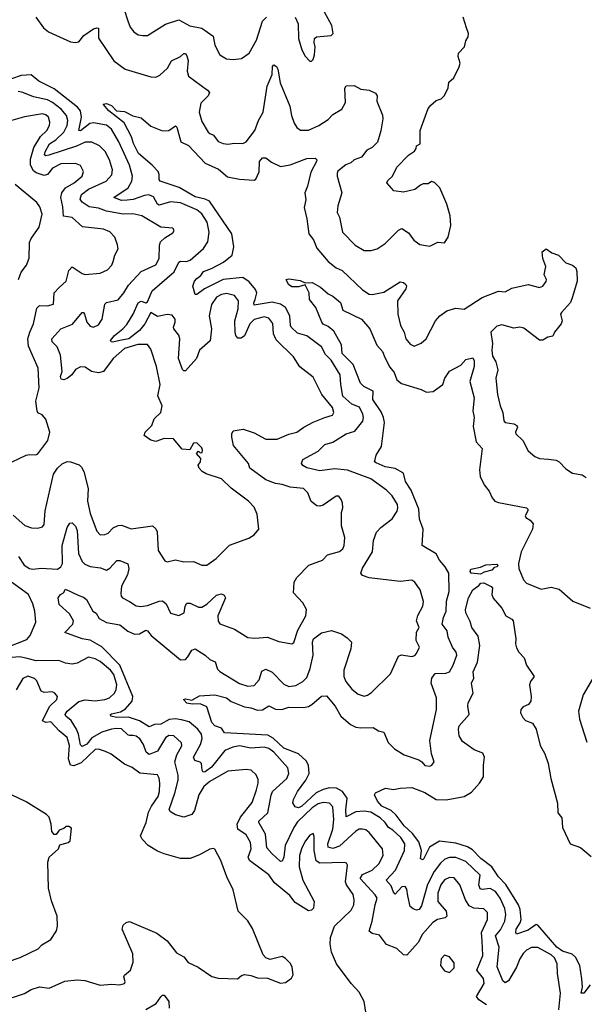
# Model space of a CAD drawing. Extents: x 1268547 to 1425625, y 515768 to 616754.
# Tile 449 of 507: x 1381045 to 1384487, y 575568 to 581570. Entities that reach past the tile are written whole.
import ezdxf

# ---------------------------------------------------------------- set-up
doc = ezdxf.new("R2010")
doc.units = 0

msp = doc.modelspace()

# ---------------------------------------------------------------- linework, layer by layer
at = {"layer": '0CON10XD'}
for points in [[(1381682.1, 581632.1), (1381703.4, 581563.4), (1381719.2, 581525), (1381741.2, 581495), (1381768.3, 581478.3), (1381795, 581472.5), (1381825, 581474.2), (1381935, 581542.5), (1382015, 581567.8), (1382083.1, 581533.1), (1382155, 581518.9), (1382225, 581470), (1382235.6, 581415), (1382265.8, 581355.8), (1382305, 581332), (1382346.1, 581326.1), (1382396.6, 581333.4), (1382445, 581366.2), (1382488.9, 581445), (1382525, 581560), (1382548.8, 581585)], [(1382725, 581584.4), (1382742.8, 581545), (1382745.8, 581455), (1382764.4, 581385), (1382786.4, 581346.4), (1382815, 581317.5), (1382825, 581317.5), (1382835, 581327.5), (1382843.3, 581355), (1382846.7, 581405), (1382840.7, 581430.7), (1382843.3, 581455), (1382855, 581466), (1382945, 581474), (1382955.8, 581485), (1382948.2, 581535), (1382904.2, 581615.8)], [(1381144.2, 581585), (1381190.1, 581520.1), (1381221.4, 581495), (1381355, 581435.5), (1381385, 581430), (1381405, 581435.7), (1381435.7, 581474.3), (1381495, 581513.6), (1381515, 581520.6), (1381525, 581518), (1381526.2, 581456.2), (1381619.8, 581319.8), (1381688.2, 581268.2), (1381845, 581221.5), (1381875, 581219.5), (1381899.5, 581230.5), (1381945.3, 581274.7), (1381970.6, 581319.4), (1382025.3, 581344.7), (1382045, 581364.3), (1382055, 581362.9), (1382065, 581348.8), (1382071.2, 581321.2), (1382066, 581256), (1382073.5, 581225), (1382190.6, 581140.6), (1382203.1, 581125), (1382193.3, 581105), (1382149.1, 581060.9), (1382139.2, 581005), (1382155, 580948.6), (1382193.3, 580885), (1382205, 580875.7), (1382227.5, 580865), (1382255, 580827.1), (1382285, 580815.6), (1382315, 580810.5), (1382355, 580817.5), (1382405, 580814.4), (1382425, 580825.6), (1382479.6, 580895), (1382501.3, 580955), (1382529.3, 581005), (1382553.9, 581165), (1382583.6, 581235), (1382585.6, 581284.4), (1382595, 581294.2), (1382610.8, 581285), (1382618.9, 581268.9), (1382633.1, 581185), (1382691.7, 581041.7), (1382701.5, 580985), (1382718.8, 580938.8), (1382735, 580912.9), (1382756.2, 580896.2), (1382805, 580896.8), (1382869.4, 580925), (1382925, 580960.4), (1382955, 580991.8), (1383009.4, 581025), (1383031.5, 581065), (1383026.8, 581153.2), (1383035.9, 581165.9), (1383085, 581167.8), (1383125, 581145.8), (1383175, 581140), (1383215, 581121.2), (1383224, 581105), (1383223.2, 581073.2), (1383257.2, 580987.2), (1383258.9, 580965), (1383247.5, 580892.5), (1383227.3, 580822.7), (1383195, 580791.2), (1383162.5, 580775), (1383128.8, 580731.2), (1383085, 580715.7), (1383063.2, 580696.8), (1383033.3, 580685), (1382985, 580646), (1382980, 580635), (1382980, 580615), (1383009.4, 580515), (1382985.5, 580435), (1382981.1, 580395), (1382994.3, 580365), (1383012.9, 580275), (1383090, 580195), (1383145, 580162.5), (1383187, 580163), (1383225, 580172), (1383274.3, 580205.7), (1383355, 580286), (1383375, 580296.9), (1383415, 580270), (1383447.8, 580225), (1383485, 580200), (1383545, 580190), (1383595, 580213.3), (1383635, 580210), (1383657.5, 580245), (1383673.3, 580315), (1383670, 580375), (1383650, 580445), (1383606, 580545), (1383575, 580576.7), (1383555, 580583.8), (1383535, 580568.8), (1383505, 580568.8), (1383488.8, 580561.2), (1383455, 580533.8), (1383385, 580518.8), (1383326.4, 580526.4), (1383283.3, 580575), (1383290.5, 580589.5), (1383317.5, 580615), (1383345, 580670), (1383416.1, 580743.9), (1383451.7, 580768.3), (1383463.3, 580785), (1383465, 580800), (1383487, 580813), (1383485.8, 580895), (1383535, 581027.5), (1383550.8, 581049.2), (1383585, 581077.5), (1383615, 581087.5), (1383635, 581107.5), (1383656.7, 581155), (1383661.7, 581188.3), (1383691.2, 581215), (1383725, 581283.3), (1383730.8, 581305), (1383718.8, 581345), (1383720, 581365), (1383756.1, 581403.9), (1383765, 581440), (1383780, 581465), (1383781.2, 581485), (1383769.2, 581519.2), (1383748.6, 581585)], [(1382339.4, 579025), (1382338, 579045), (1382345.8, 579064.2), (1382407.1, 579072.9), (1382475, 579051.6), (1382545, 579012.8), (1382615, 579011.8), (1382685, 579043.3), (1382735, 579054.7), (1382776.5, 579085), (1382835, 579115.4), (1382905, 579145.6), (1382952, 579158), (1382960.8, 579175), (1382952.9, 579205), (1382887.8, 579285), (1382835, 579391.2), (1382754, 579454), (1382715, 579514.2), (1382608.1, 579618.1), (1382592.8, 579655), (1382588.3, 579718.3), (1382565, 579750.4), (1382535, 579759.3), (1382475, 579741.4), (1382448.6, 579715), (1382415, 579642.5), (1382395, 579628), (1382375, 579628.8), (1382363.8, 579643.8), (1382359.4, 579665), (1382356.8, 579735), (1382376.3, 579806.3), (1382378.4, 579855), (1382355, 579888.9), (1382305, 579900.5), (1382275, 579894.7), (1382245, 579877.3), (1382215, 579832.9), (1382200.8, 579765), (1382213.9, 579685), (1382207.3, 579612.7), (1382140.9, 579555), (1382124, 579505), (1382055, 579430), (1382045, 579429.2), (1382037.8, 579437.8), (1382012.5, 579505), (1382021.5, 579625), (1382016.3, 579646.4), (1381985.6, 579685), (1381982.9, 579695), (1381993.3, 579725), (1381993.3, 579745), (1381975, 579768.9), (1381943.6, 579773.6), (1381885, 579760.5), (1381845, 579783.8), (1381808.6, 579715), (1381775.3, 579675), (1381710, 579625), (1381655, 579614.4), (1381613.6, 579603.6), (1381603.3, 579605), (1381599.2, 579615), (1381622.5, 579645), (1381674.3, 579685), (1381697.7, 579712.3), (1381736.3, 579775), (1381767.2, 579842.7), (1381785, 579854.4), (1381815, 579844.2), (1381825, 579848.8), (1381853.1, 579916.9), (1381986.6, 580033.4), (1382015, 580092.2), (1382025, 580097.3), (1382062.5, 580095), (1382085, 580103.6), (1382165.7, 580175), (1382192.2, 580215), (1382200.9, 580275), (1382188.2, 580335), (1382155, 580386.7), (1382125, 580409.8), (1382025, 580453.8), (1381965, 580460.3), (1381895, 580438.9), (1381885, 580445.5), (1381860.7, 580490.7), (1381831.9, 580501.9), (1381805, 580498.3), (1381736, 580474), (1381700.2, 580469.8), (1381665, 580467.5), (1381619.4, 580485), (1381706.5, 580545), (1381728.9, 580585), (1381733.1, 580615), (1381713.7, 580683.7), (1381648.5, 580825), (1381605, 580902.5), (1381575, 580926.5), (1381495, 580941.9), (1381473.4, 580936.6), (1381415, 580892), (1381405, 580893.3), (1381422.8, 580975), (1381415.7, 581015), (1381396.5, 581036.5), (1381255, 581147.4), (1381161.5, 581195), (1381115, 581233.9), (1381055, 581229.8), (1380995, 581210)], [(1381482.9, 579425), (1381445, 579450.9), (1381415, 579452.7), (1381385, 579437.5), (1381362.5, 579405), (1381335, 579382.5), (1381315, 579373.9), (1381297.6, 579377.6), (1381294.5, 579394.5), (1381303.3, 579425), (1381294.7, 579524.7), (1381272.7, 579575), (1381242.5, 579605), (1381241.8, 579625), (1381295, 579684.5), (1381366, 579714), (1381425, 579784.3), (1381435, 579784), (1381440.6, 579775), (1381455.3, 579725.3), (1381475, 579700.6), (1381495.8, 579695.8), (1381525, 579710.6), (1381547.9, 579745), (1381563.7, 579836.3), (1381575, 579846.2), (1381645, 579861.9), (1381680.4, 579905), (1381708.4, 579951.6), (1381784.7, 580035.3), (1381875.5, 580075), (1381896, 580114), (1381896.9, 580195), (1381904, 580216), (1381929.3, 580240.7), (1381979.5, 580270.5), (1381986.7, 580285), (1381978.3, 580298.3), (1381905, 580305.8), (1381788.8, 580375), (1381735, 580385.9), (1381675, 580385.2), (1381575, 580403), (1381525, 580420.5), (1381468.6, 580428.6), (1381426.6, 580456.6), (1381414.7, 580475), (1381422.3, 580505), (1381465, 580537.2), (1381572.5, 580585), (1381606.3, 580623.7), (1381610, 580655), (1381592, 580715), (1381566.2, 580766.2), (1381531.3, 580801.3), (1381485, 580823.2), (1381445, 580823.7), (1381391.8, 580798.2), (1381223.4, 580743.4), (1381205, 580740), (1381196.7, 580745), (1381199.7, 580765), (1381227.4, 580812.6), (1381265, 580837.6), (1381313.3, 580885), (1381334.7, 580924.7), (1381339.3, 580955), (1381330, 580985), (1381298.2, 581025), (1381245.9, 581065.9), (1381215, 581081.9), (1381129.3, 581099.3), (1381065, 581126.7), (1381035, 581132.7)], [(1382795, 578838.9), (1382772.1, 578852.1), (1382763.8, 578865), (1382771.3, 578888.7), (1382865, 578940), (1382905, 578979.6), (1382955, 578994.6), (1383035, 579044.4), (1383088.3, 579061.7), (1383136.8, 579123.2), (1383141.3, 579145), (1383137.5, 579165), (1383117.8, 579207.8), (1383070.6, 579225), (1383015.5, 579275), (1383003, 579345), (1382999.7, 579405), (1382945, 579494.4), (1382909.6, 579529.6), (1382884.6, 579575), (1382795, 579642.5), (1382739.1, 579659.1), (1382701.2, 579695), (1382695.3, 579705.3), (1382691.6, 579765), (1382665.5, 579815.5), (1382635, 579835.7), (1382585, 579848.1), (1382475, 579830), (1382472.7, 579842.7), (1382480.2, 579865), (1382490, 579905), (1382483.3, 579925), (1382445, 579972), (1382405, 579998.8), (1382284.9, 579985.1), (1382171.2, 579928.8), (1382125, 579894), (1382114.3, 579894.3), (1382101.4, 579945), (1382111.5, 579975), (1382125, 579992.7), (1382148.8, 580011.2), (1382165.5, 580035), (1382215, 580052.3), (1382288.5, 580091.5), (1382340, 580135), (1382350.5, 580185), (1382338.1, 580265), (1382202.7, 580462.7), (1382176.4, 580476.4), (1382115, 580489.8), (1382017.7, 580547.7), (1381902, 580585), (1381894.4, 580595), (1381895.4, 580625), (1381888.8, 580645), (1381851.9, 580681.9), (1381769.1, 580755), (1381739.5, 580815), (1381726.5, 580856.5), (1381681.1, 580941.1), (1381589.1, 581015), (1381553.3, 581055), (1381575, 581058.6), (1381605, 581045.6), (1381634.6, 581014.6), (1381685, 581010.4), (1381735, 580983.8), (1381785, 580971.8), (1381845, 580920.6), (1381915, 580892.5), (1381955, 580894.4), (1381995, 580923.3), (1382004, 580914), (1382028, 580825), (1382075, 580801.9), (1382175.8, 580695.8), (1382257.5, 580657.5), (1382312.1, 580612.1), (1382385, 580597.3), (1382475, 580591.2), (1382485, 580597.5), (1382505, 580642.5), (1382508.1, 580705), (1382525, 580727.5), (1382545, 580728), (1382580.4, 580700.4), (1382635, 580675.7), (1382695, 580684.4), (1382795, 580724.4), (1382847.5, 580725), (1382855.8, 580715.8), (1382854.2, 580705), (1382819.2, 580640.8), (1382799.3, 580555), (1382783.8, 580515), (1382788.6, 580471.4), (1382779.2, 580425), (1382796.2, 580356.2), (1382808.2, 580265), (1382836.9, 580226.9), (1382857.6, 580177.6), (1382925.7, 580095), (1382975, 580057.5), (1383010.3, 580040.3), (1383135, 579923.6), (1383175, 579896.2), (1383195, 579893.5), (1383265, 579908.9), (1383365, 579971.4), (1383385, 579968.1), (1383398.9, 579955), (1383404.3, 579945), (1383400.3, 579929.7), (1383348.1, 579855), (1383350, 579775), (1383366.9, 579705), (1383390, 579665), (1383400, 579625), (1383425, 579591.2), (1383449.5, 579580.5), (1383492.1, 579597.9), (1383523.3, 579625), (1383580, 579735), (1383605.8, 579764.2), (1383650, 579795), (1383705, 579811.4), (1383755, 579806), (1383864.7, 579875.3), (1383965, 579914.4), (1384005, 579910), (1384045, 579932.9), (1384144.3, 579955.7), (1384215, 579938), (1384233.8, 579945), (1384255, 579973.3), (1384257.1, 579985), (1384243.3, 580015), (1384252.5, 580065), (1384233.9, 580113.9), (1384230, 580155), (1384255, 580172.5), (1384289.3, 580149.3), (1384330, 580135), (1384375, 580087.5), (1384415, 580072.5), (1384436.1, 580056.1), (1384442.5, 580035), (1384443.3, 579975), (1384415, 579880), (1384402.5, 579845), (1384347.5, 579785), (1384343.3, 579775), (1384353.3, 579735), (1384346.7, 579715), (1384306.7, 579665), (1384295, 579640), (1384265, 579633.8), (1384234.1, 579615.9), (1384215, 579615.8), (1384119.7, 579689.7), (1384095, 579694.4), (1384058.3, 579688.3), (1383985, 579709.2), (1383955, 579700.5), (1383917.3, 579665), (1383928.4, 579595), (1383924.3, 579555), (1383928.2, 579518.2), (1383947.5, 579485), (1383960.4, 579435), (1383947.9, 579385), (1383958.8, 579285), (1383974.4, 579215), (1383990.5, 579175), (1383995.8, 579125), (1384005, 579114.4), (1384056.8, 579106.8), (1384076.7, 579096.7), (1384079.2, 579085), (1384067.1, 579055), (1384070, 579045), (1384111.9, 579005), (1384145, 578942.5), (1384186.1, 578906.1), (1384215, 578893.8), (1384268.3, 578891.7), (1384316.7, 578885), (1384335, 578874), (1384375, 578830.8), (1384415, 578806), (1384475, 578795.6), (1384498.2, 578778.2)], [(1381000, 578875), (1381085, 578915.5), (1381105, 578920), (1381143.1, 578916.9), (1381155, 578922.5), (1381217.5, 579005), (1381228.8, 579055), (1381204.1, 579134.1), (1381181.7, 579161.7), (1381155, 579173.3), (1381150.8, 579185), (1381143.1, 579245), (1381164, 579326), (1381157.1, 579445), (1381098.7, 579578.7), (1381095.3, 579625), (1381106.2, 579665), (1381129.6, 579715), (1381148.7, 579811.3), (1381165, 579826.5), (1381215, 579824.6), (1381251.2, 579835), (1381256.2, 579903.8), (1381285, 579936.7), (1381328.1, 579975), (1381345, 580041.2), (1381365, 580062.9), (1381425, 580022.2), (1381445, 580015.6), (1381535, 580024.4), (1381580, 580045), (1381606.3, 580073.7), (1381615.7, 580095), (1381624.3, 580135), (1381645, 580172.5), (1381642.3, 580197.7), (1381624.2, 580245), (1381595, 580275.6), (1381555, 580292.2), (1381427, 580307), (1381365, 580363.8), (1381311.6, 580371.6), (1381308.2, 580428.2), (1381296.6, 580485), (1381301.4, 580515), (1381324.4, 580545.6), (1381376.2, 580575), (1381425.5, 580615), (1381434.5, 580645), (1381415, 580680), (1381385, 580692.7), (1381295, 580691.8), (1381245.2, 580664.8), (1381214.8, 580625.2), (1381195, 580620), (1381145.4, 580635.4), (1381128.5, 580648.5), (1381111.9, 580681.9), (1381110.6, 580719.4), (1381130.4, 580789.6), (1381171.8, 580858.2), (1381211.1, 580895), (1381226.6, 580925), (1381228.4, 580945), (1381220.4, 580975), (1381205, 580990), (1381185, 580995.8), (1381075, 580977.3), (1380975, 580949.5)], [(1381038.2, 579985), (1381055, 580031.2), (1381087.3, 580072.7), (1381103.5, 580115), (1381105, 580212.5), (1381114.2, 580235), (1381164.3, 580305), (1381182.5, 580385), (1381168.8, 580428.8), (1381149.4, 580455), (1381017.1, 580565)], [(1384333, 575535), (1384342.8, 575635), (1384323.6, 575755), (1384321.3, 575815), (1384305, 575850), (1384285, 575870), (1384205, 575913.6), (1384165, 575913.8), (1384135, 575898.2), (1384115, 575876.5), (1384094.7, 575845), (1384074.5, 575795), (1384025, 575710.6), (1384005, 575698.6), (1383990.3, 575710.3), (1383956.6, 575796.6), (1383968.1, 575915), (1383945.3, 575985), (1383977.4, 576022.6), (1384003.4, 576075), (1384008.7, 576115), (1384002.5, 576152.5), (1383975.2, 576215), (1383945, 576255.9), (1383913, 576273), (1383865, 576268.4), (1383852.4, 576272.4), (1383845.3, 576295), (1383852.9, 576355), (1383765, 576438.6), (1383705, 576461.6), (1383666.3, 576463.6), (1383637.3, 576452.7), (1383611.2, 576428.8), (1383573, 576377), (1383531.4, 576298.6), (1383495, 576168), (1383481.2, 576145), (1383465, 576142.5), (1383445, 576148.9), (1383425, 576164.3), (1383411.5, 576228.5), (1383405, 576270), (1383395, 576285.8), (1383375, 576284.4), (1383335, 576240), (1383325, 576251.2), (1383310.3, 576290.3), (1383279.6, 576325), (1383336.1, 576385), (1383391.7, 576505), (1383392.5, 576545), (1383368.4, 576585), (1383319.6, 576629.6), (1383292.7, 576645), (1383273.1, 576675), (1383242.7, 576705), (1383185, 576738), (1383145, 576745.2), (1383095, 576741), (1383035, 576711.2), (1383033.4, 576753.4), (1383041.7, 576825), (1383013.7, 576865), (1382975.6, 576885), (1382933.2, 576886.8), (1382895, 576877.1), (1382853.1, 576856.9), (1382765, 576774.8), (1382745, 576766.1), (1382725, 576770.8), (1382710.4, 576795), (1382715, 576816.2), (1382739.6, 576865), (1382789.2, 576935), (1382810, 576975), (1382806.4, 577025), (1382791.8, 577051.8), (1382745, 577094.4), (1382655, 577130), (1382590.7, 577190.7), (1382558.6, 577208.6), (1382292.8, 577222.8), (1382275, 577250), (1382235, 577266), (1382217.1, 577285), (1382185, 577380), (1382145, 577400), (1382096.3, 577396.3), (1382065, 577403.3), (1382044.3, 577425), (1382055, 577429.4), (1382095, 577422.1), (1382141.9, 577448.1), (1382235, 577453.9), (1382305, 577435.8), (1382335, 577413.3), (1382415, 577380.9), (1382455, 577375.3), (1382495, 577361.1), (1382525, 577362.7), (1382565, 577386.5), (1382605, 577367.7), (1382642.5, 577365), (1382685, 577378), (1382775, 577377.7), (1382805, 577383.9), (1382826.9, 577395), (1382885, 577445.8), (1382915, 577448), (1382967.9, 577385), (1383003.8, 577325), (1383062.9, 577272.9), (1383095, 577257.5), (1383125, 577252), (1383200, 577255), (1383232.5, 577235), (1383265, 577226), (1383292.6, 577162.6), (1383329.4, 577125), (1383388.3, 577088.3), (1383477.9, 577057.9), (1383496.4, 577046.4), (1383515, 577023.6), (1383545, 577019.2), (1383558.8, 577025), (1383572.5, 577045), (1383555.5, 577095.5), (1383544.7, 577175), (1383585.5, 577365.5), (1383586.7, 577435), (1383554.3, 577525), (1383558, 577555), (1383577.5, 577585), (1383643.9, 577586.1), (1383664.7, 577595.3), (1383687.5, 577635), (1383710, 577695), (1383706.7, 577715), (1383684.4, 577745), (1383657.5, 577805), (1383650.8, 577845), (1383620.5, 577885), (1383628.5, 577925), (1383645, 577963.3), (1383647.2, 578025), (1383662.5, 578085), (1383660.6, 578195), (1383638.9, 578235), (1383604.5, 578275), (1383584.6, 578314.6), (1383498, 578365), (1383505.8, 578465), (1383482.9, 578525), (1383478.8, 578585), (1383431.6, 578701.6), (1383397.2, 578755), (1383385.6, 578805), (1383335, 578833.3), (1383273.3, 578845), (1383218.3, 578868.3), (1383207.5, 578875), (1383211.7, 578888.3), (1383218, 578915), (1383251.5, 578968.5), (1383268.9, 579115), (1383264.1, 579144.1), (1383248.3, 579178.3), (1383198.2, 579255), (1383199.2, 579305), (1383143, 579333), (1383122.1, 579355), (1383077.3, 579467.3), (1383012, 579535), (1383007.4, 579587.4), (1382960.3, 579670.3), (1382925, 579698.8), (1382895, 579713.3), (1382887.5, 579725), (1382850.8, 579815), (1382811.2, 579865), (1382810, 579905), (1382785, 579953.3), (1382745, 579940.8), (1382705, 579941.4), (1382684.6, 579954.6), (1382670, 579985), (1382685, 579989.4), (1382755, 579979.1), (1382785.8, 579965.8), (1382827.4, 579967.4), (1382879.5, 579939.5), (1382925, 579898), (1382953.8, 579885), (1383000.6, 579845), (1383015, 579800), (1383130, 579745), (1383180.8, 579685), (1383223.5, 579585), (1383258, 579548), (1383270.7, 579510.7), (1383302.2, 579452.2), (1383328.3, 579418.3), (1383344.4, 579375), (1383372.3, 579352.3), (1383493.8, 579315), (1383525, 579300), (1383565, 579303.3), (1383625, 579346), (1383637.1, 579385), (1383665, 579426.9), (1383735.4, 579464.6), (1383765, 579498), (1383807.7, 579507.7), (1383815, 579490), (1383815.5, 579455.5), (1383789.1, 579365), (1383815.3, 579265), (1383807.3, 579185), (1383815.3, 579145), (1383809.6, 579089.6), (1383827.2, 578997.2), (1383864.4, 578955), (1383848.4, 578825), (1383852.6, 578785), (1383876.7, 578735), (1383907.5, 578695), (1383925, 578654.2), (1383942.5, 578635), (1383965, 578626.5), (1384135, 578594), (1384144, 578585), (1384144, 578575), (1384126.7, 578545), (1384130, 578535), (1384157.9, 578517.9), (1384176.4, 578496.4), (1384172, 578465), (1384102.9, 578325), (1384087.1, 578255), (1384089.2, 578225), (1384116.2, 578155), (1384135, 578135.4), (1384225, 578098), (1384285, 578111.4), (1384335, 578098), (1384417.5, 578025), (1384522.3, 577982.3)], [(1381005, 578550), (1381075.5, 578485.5), (1381117.7, 578472.3), (1381155, 578469.2), (1381185, 578478.8), (1381195, 578492.5), (1381199.5, 578575), (1381251.3, 578798.7), (1381275, 578835.6), (1381305, 578863.1), (1381335, 578877.5), (1381355, 578874), (1381407.2, 578857.2), (1381422.2, 578842.2), (1381435.4, 578815), (1381461.7, 578711.7), (1381457.8, 578635), (1381475, 578560), (1381515, 578452), (1381535, 578429.4), (1381565, 578431.1), (1381585, 578440.6), (1381615, 578471.4), (1381645, 578487.1), (1381665, 578488.6), (1381725.4, 578465.4), (1381854.6, 578484.6), (1381875.9, 578465.9), (1381883.2, 578446.8), (1381889.2, 578335), (1381930.9, 578270.9), (1381945, 578264), (1381995, 578277.8), (1382045, 578265.4), (1382105, 578266.2), (1382155, 578244.3), (1382185, 578244.4), (1382242.9, 578285), (1382323.9, 578366.1), (1382441.2, 578408.8), (1382475, 578430), (1382503.8, 578465), (1382492.2, 578555), (1382475, 578597.5), (1382439.4, 578635), (1382334, 578714), (1382275, 578771.2), (1382181, 578801), (1382157.5, 578815), (1382140, 578835), (1382133.3, 578855), (1382146.7, 578875), (1382150, 578895), (1382122.5, 578925), (1382135, 578940), (1382145, 578930), (1382158.3, 578931.7), (1382160, 578945), (1382155, 578960), (1382125, 578990), (1382105, 578987.5), (1382082.5, 578947.5), (1382035, 578951.2), (1381982.5, 579015), (1381925, 579015.8), (1381875, 578998.8), (1381845, 579006.7), (1381804.3, 579034.3), (1381809.2, 579055), (1381851.1, 579095), (1381864.3, 579135.7), (1381905.6, 579175), (1381914.4, 579215), (1381887.2, 579277.2), (1381900.9, 579345), (1381879, 579455), (1381845, 579562.2), (1381825, 579590.4), (1381765, 579590), (1381683.8, 579565), (1381615, 579504.6), (1381555, 579425.3), (1381525, 579416.2), (1381482.9, 579425)], [(1381037.5, 578297.5), (1381072.5, 578245), (1381105, 578223.5), (1381125, 578219.4), (1381175, 578226.5), (1381275, 578219.3), (1381295, 578234.5), (1381305.3, 578255), (1381303.2, 578365), (1381335.4, 578474.6), (1381350.3, 578499.7), (1381365, 578502.9), (1381385, 578482.2), (1381396.2, 578455), (1381404.3, 578315), (1381425, 578267.1), (1381441.5, 578251.5), (1381475, 578236.9), (1381537.6, 578227.6), (1381575, 578214), (1381595, 578225.8), (1381637.4, 578272.6), (1381655, 578273.3), (1381705, 578252), (1381710, 578225), (1381701.8, 578185), (1381665, 578117.5), (1381662.4, 578072.4), (1381664.2, 578055), (1381672, 578045), (1381713.9, 578023.9), (1381755, 577997.5), (1381783.1, 577993.1), (1381825, 577999.4), (1381895, 578024.6), (1381916.2, 578026.2), (1381938.6, 578008.6), (1381965, 577952), (1382015, 577937.1), (1382046.9, 577955), (1382053.5, 577995), (1382065, 578012.3), (1382085, 578012.2), (1382135, 577988.1), (1382155, 577989.4), (1382185, 578006.2), (1382245, 578062.5), (1382275, 578070), (1382291.7, 578061.7), (1382300, 578045), (1382254, 577935), (1382254.1, 577904.1), (1382266.2, 577886.2), (1382355, 577854.3), (1382435, 577802.9), (1382478.9, 577798.9), (1382555, 577806.1), (1382625, 577780), (1382705, 577764.2), (1382716.3, 577773.7), (1382740.8, 577849.2), (1382789.1, 577935), (1382793.3, 577975), (1382771.9, 578015), (1382714, 578075), (1382718.8, 578141.2), (1382735, 578170), (1382807.5, 578245), (1382891.9, 578275), (1382922.7, 578307.3), (1382995, 578327.5), (1383014.4, 578345), (1383023.3, 578365), (1383026.7, 578413.3), (1383006.7, 578485), (1383008, 578565), (1383016, 578595), (1383014, 578625), (1383005.8, 578645), (1382990, 578665), (1382975, 578666.2), (1382895, 578610.6), (1382875, 578604.3), (1382857.2, 578607.2), (1382822.5, 578632.5), (1382802, 578685), (1382775, 578711.2), (1382695, 578719.5), (1382645, 578735.9), (1382605, 578741.6), (1382545, 578765.3), (1382448.6, 578835), (1382439.4, 578865), (1382348.9, 578975), (1382339.4, 579025)], [(1383891.1, 575565), (1383845, 575595.4), (1383830.7, 575615), (1383877.2, 575695), (1383872.7, 575725), (1383833, 575775), (1383867.8, 575865), (1383864.3, 575955), (1383860, 576005), (1383896.8, 576085), (1383896.6, 576126.6), (1383875, 576150.5), (1383813.8, 576153.8), (1383785, 576167.9), (1383762.6, 576205), (1383728.5, 576295), (1383695, 576337.8), (1383665, 576341.5), (1383635, 576326.7), (1383612.9, 576295), (1383595.2, 576245), (1383595.3, 576195), (1383646, 576136), (1383649.6, 576105), (1383640, 576095), (1383593.1, 576085), (1383563.5, 576066.5), (1383500.8, 575995), (1383474.8, 575945.2), (1383405, 575866.9), (1383385, 575868.6), (1383345, 575906.9), (1383282.2, 575932.2), (1383238.3, 575988.3), (1383195, 575999.2), (1383175, 576013.8), (1383194.7, 576075), (1383211.4, 576175), (1383223.9, 576213.9), (1383211.5, 576235), (1383120, 576335), (1383135, 576359.5), (1383193.7, 576386.3), (1383235.2, 576424.8), (1383260.9, 576475), (1383256.4, 576515), (1383176.7, 576615), (1383155, 576630.9), (1383135, 576636.2), (1383115, 576634.6), (1383095, 576623.8), (1382995, 576531.6), (1382955, 576518.1), (1382926.2, 576525), (1382923.7, 576545), (1382953.6, 576635), (1382960.4, 576695), (1382955, 576772), (1382934.8, 576794.8), (1382895, 576798.5), (1382865, 576790.2), (1382828.8, 576765), (1382739, 576681), (1382715.5, 576644.5), (1382663.8, 576535), (1382654.7, 576465.3), (1382645, 576440.8), (1382635, 576438.9), (1382583.3, 576486.7), (1382551.8, 576521.8), (1382543.3, 576605), (1382502.9, 576675), (1382503.3, 576685), (1382557.7, 576735), (1382577.9, 576842.1), (1382587.2, 576865), (1382673.8, 576945), (1382686.2, 576975), (1382678.9, 577008.9), (1382594.7, 577105), (1382565, 577127.6), (1382535.8, 577134.3), (1382455, 577130), (1382385, 577142.8), (1382345, 577136), (1382295, 577113.9), (1382215, 577012.9), (1382175, 576984.7), (1382163.3, 576983.3), (1382156.9, 576995), (1382153.3, 577035), (1382145, 577043.3), (1382113.4, 577053.4), (1382105.4, 577075), (1382147.7, 577152.3), (1382158.2, 577188.2), (1382154.1, 577215), (1382130.7, 577245), (1382078.7, 577288.7), (1382031.4, 577301.4), (1381995, 577307.3), (1381955.9, 577304.1), (1381905, 577275.3), (1381867, 577273), (1381835, 577258.5), (1381775, 577294.7), (1381707.7, 577317.7), (1381635, 577315.3), (1381600.6, 577325), (1381599.4, 577335), (1381605, 577338), (1381660.2, 577349.8), (1381690.2, 577369.8), (1381731.1, 577415), (1381735.8, 577445), (1381655.1, 577635.1), (1381546, 577746), (1381475, 577786.8), (1381425, 577794.6), (1381320, 577835), (1381368.6, 577885), (1381372.5, 577905), (1381347.7, 577947.7), (1381286, 578005), (1381280, 578045), (1381294, 578066), (1381312.5, 578075), (1381325, 578097.5), (1381405, 578060.6), (1381435, 578048.9), (1381451.5, 578035), (1381490, 577965), (1381511.4, 577951.4), (1381530.2, 577920.2), (1381574.8, 577894.8), (1381655, 577881.6), (1381705, 577843.2), (1381745, 577824.7), (1381775, 577826.8), (1381815, 577847.5), (1381823.8, 577843.8), (1381846.5, 577815), (1382025, 577668.5), (1382055, 577669.6), (1382070.8, 577685), (1382095, 577726.7), (1382115, 577733.6), (1382175.8, 577695), (1382205, 577668.9), (1382236.7, 577655), (1382251.6, 577611.6), (1382265, 577596.9), (1382385, 577523.9), (1382435, 577507.1), (1382475, 577510.4), (1382505.3, 577544.8), (1382522.1, 577597.9), (1382545, 577610), (1382585, 577592.1), (1382655, 577519.5), (1382685, 577505.5), (1382729.3, 577510.7), (1382770.6, 577535), (1382795, 577560.8), (1382815.2, 577614.8), (1382833.7, 577695), (1382830, 577775), (1382836.2, 577795), (1382885, 577832.7), (1382945.8, 577845.8), (1383007.5, 577825), (1383042.3, 577802.3), (1383068, 577775), (1383063.6, 577735), (1383021.8, 577605), (1383022.3, 577565), (1383033.8, 577535), (1383069.2, 577489.3), (1383108, 577458), (1383145, 577446.5), (1383165, 577451.9), (1383190.6, 577469.4), (1383305, 577582), (1383355, 577690.8), (1383372.6, 577697.4), (1383435, 577688.1), (1383455, 577694.5), (1383465, 577706.2), (1383482, 577745), (1383461.9, 577785), (1383463.5, 577836.5), (1383480, 577865), (1383464.7, 577904.7), (1383472.3, 577937.7), (1383502.7, 577995), (1383506.3, 578023.7), (1383487.5, 578095), (1383455, 578140.6), (1383435, 578152.2), (1383365, 578144.5), (1383175, 578167.5), (1383135, 578181.1), (1383125.6, 578195), (1383134.6, 578225.4), (1383196.9, 578325), (1383202.9, 578395), (1383220, 578445), (1383247.1, 578475), (1383315, 578526.7), (1383346.6, 578573.4), (1383351.4, 578595), (1383347.8, 578615), (1383315, 578668.2), (1383281.7, 578701.7), (1383185, 578771.3), (1383044, 578824), (1382965, 578831.2), (1382875, 578819.8), (1382795, 578838.9)], [(1383855, 578190), (1383798, 578195), (1383790.6, 578205), (1383795, 578220), (1383855, 578233.3), (1383887, 578247), (1383955, 578251.2), (1383961.2, 578245), (1383956.2, 578235), (1383938.8, 578231.2), (1383923.3, 578215), (1383877.2, 578202.8), (1383855, 578190)], [(1380975, 577746.2), (1381089.3, 577790.7), (1381108, 577815), (1381143.3, 577896.7), (1381137.9, 577965), (1381125, 578008.6), (1381098.1, 578065), (1380995, 578141)], [(1384523.5, 575686.5), (1384485, 575634.7), (1384469.2, 575635), (1384476.9, 575673.1), (1384472.6, 575722.6), (1384459.2, 575805), (1384434.3, 575854.3), (1384412.5, 575872.5), (1384355, 575891.1), (1384319.8, 575915), (1384205, 576049.4), (1384193.8, 576055), (1384145, 576019.2), (1384075, 575996), (1384070, 576005), (1384072.8, 576025), (1384096.5, 576063.5), (1384101.7, 576085), (1384096.9, 576145), (1384085.9, 576175), (1384008.5, 576298.5), (1383963.8, 576345), (1383924.1, 576405), (1383856, 576456), (1383805, 576509), (1383775, 576527.3), (1383705, 576550), (1383605, 576561.7), (1383543.6, 576525), (1383505, 576448.1), (1383489.4, 576455), (1383495.3, 576504.7), (1383478.2, 576558.2), (1383439, 576609), (1383389.2, 576655), (1383340.6, 576720.6), (1383309.6, 576749.6), (1383252.5, 576775), (1383225.6, 576805), (1383207.5, 576845), (1383213.8, 576856.2), (1383275, 576886.2), (1383325, 576876.7), (1383365, 576886.2), (1383435, 576888.8), (1383515, 576858), (1383585, 576816), (1383645, 576814), (1383755.7, 576834.3), (1383799.7, 576860.3), (1383848.1, 576915), (1383873.5, 576955), (1383872.1, 577025), (1383878.1, 577075), (1383868.5, 577098.5), (1383815, 577119.3), (1383745, 577170), (1383723.8, 577205), (1383720, 577245), (1383724.6, 577265), (1383786, 577335), (1383776.5, 577385), (1383779.1, 577405), (1383810, 577465), (1383799.4, 577525), (1383814.3, 577555.7), (1383810.4, 577595), (1383837.2, 577652.7), (1383850.8, 577755), (1383841.1, 577811.1), (1383800.8, 577865), (1383791.7, 577901.7), (1383764.3, 577954.3), (1383763.3, 577975), (1383780.8, 578045), (1383808, 578095), (1383845, 578120), (1383856, 578135), (1383875, 578136.5), (1383920, 578115), (1383926.7, 578105), (1383923.8, 578065), (1383932.7, 578042.7), (1383985, 577982.5), (1384010, 577935), (1384045, 577916.2), (1384053.3, 577905), (1384070, 577795), (1384067.5, 577765), (1384075, 577740), (1384087.5, 577715), (1384120.7, 577680.7), (1384134.1, 577634.1), (1384182.5, 577565), (1384160, 577535), (1384153.8, 577515), (1384163.8, 577445), (1384162, 577415), (1384146.2, 577395), (1384115, 577381.9), (1384100.9, 577365), (1384099.1, 577345), (1384111.9, 577315), (1384127.9, 577297.9), (1384171.9, 577281.9), (1384194.4, 577245), (1384217.5, 577145), (1384246.7, 577095), (1384267.3, 577035), (1384284.2, 576945), (1384324.4, 576794.4), (1384325.8, 576735), (1384350, 576705), (1384354.3, 576645), (1384401.5, 576545), (1384465, 576523.5), (1384529, 576469)], [(1383165.8, 575454.2), (1383144.3, 575585), (1383115, 575642), (1383065.8, 575695), (1382975.8, 575815), (1382947.1, 575885), (1382937.5, 575935), (1382939.2, 575975), (1382964, 576045), (1383065, 576141.1), (1383081.8, 576175), (1383084.7, 576205), (1383077.4, 576237.4), (1383037.2, 576295), (1383031.7, 576315), (1383044.3, 576415), (1383037.5, 576427.5), (1383025, 576433.1), (1382875, 576428), (1382852.3, 576442.3), (1382840.3, 576505), (1382841.2, 576591.2), (1382835, 576608.8), (1382815, 576598.6), (1382787.5, 576565), (1382765, 576522), (1382750.3, 576475), (1382749.4, 576405), (1382771.4, 576325), (1382840, 576195), (1382835.7, 576154.3), (1382825, 576141.2), (1382805, 576138), (1382725, 576188.8), (1382691.7, 576231.7), (1382598.5, 576308.5), (1382565, 576357.3), (1382445.5, 576445), (1382438, 576465), (1382455.3, 576515), (1382451.5, 576555), (1382425, 576600), (1382375.9, 576635), (1382371, 576665), (1382390.8, 576709.2), (1382462.5, 576797.5), (1382489.7, 576875), (1382500, 576915), (1382498.9, 576938.9), (1382486.7, 576966.7), (1382456, 576995), (1382425, 576999.3), (1382315, 576988.4), (1382205, 576926), (1382167.8, 576895), (1382138.1, 576845), (1382111, 576749), (1382095, 576724.4), (1382045, 576707.5), (1381995, 576722.5), (1381965, 576740), (1381955.5, 576755.5), (1381991.5, 576855), (1382010.6, 576935), (1382010.8, 576965), (1381990.2, 577045), (1382002.4, 577087.6), (1382034.2, 577144.2), (1382030.6, 577160.6), (1381985, 577204.6), (1381955, 577206.4), (1381935, 577192.7), (1381885, 577111.3), (1381835, 577090.4), (1381815.3, 577105.2), (1381800.6, 577150.6), (1381777.6, 577185), (1381755, 577203.1), (1381736.9, 577206.9), (1381715, 577205.4), (1381705, 577210.8), (1381665, 577246.1), (1381635, 577249.8), (1381605, 577245.2), (1381545, 577226.8), (1381485, 577192.3), (1381455, 577153.6), (1381425, 577139.7), (1381415, 577148.6), (1381403.8, 577215), (1381391.1, 577245), (1381358.3, 577298.3), (1381325.5, 577325), (1381322.9, 577335), (1381335, 577355.4), (1381405, 577413.8), (1381445, 577423.3), (1381505, 577417.3), (1381565, 577425.9), (1381593.4, 577436.6), (1381623.1, 577465), (1381633.6, 577486.4), (1381637, 577515), (1381618.3, 577578.3), (1381598.9, 577605), (1381535, 577657.7), (1381505, 577674.2), (1381465, 577682.8), (1381395, 577647.3), (1381365, 577641.5), (1381325, 577646.4), (1381283.7, 577663.7), (1381145, 577662.2), (1381091.1, 577675), (1381045.2, 577684.8), (1380975, 577678.9)], [(1380925, 575585.4), (1381075, 575633.1), (1381115, 575658.2), (1381165, 575674.5), (1381225, 575665.3), (1381321.1, 575708.9), (1381395, 575716.5), (1381441.9, 575711.9), (1381535, 575683.9), (1381605, 575691.1), (1381655, 575685.6), (1381683.8, 575695), (1381688, 575705), (1381680, 575735), (1381684, 575745), (1381720.6, 575775), (1381737.8, 575825), (1381734.4, 575875), (1381670, 576025), (1381675, 576050), (1381695, 576066), (1381715, 576072), (1381882.1, 576002.1), (1381944.2, 575954.2), (1382001.7, 575881.7), (1382045, 575858), (1382072.6, 575822.6), (1382133.2, 575793.2), (1382216.8, 575736.8), (1382255, 575727.5), (1382373.6, 575723.6), (1382396.4, 575743.6), (1382415, 575750), (1382455, 575744), (1382495, 575728.8), (1382555, 575726.2), (1382635, 575696.2), (1382665, 575700), (1382702, 575728), (1382711.7, 575748.3), (1382705.8, 575795), (1382695.6, 575815.6), (1382665, 575846.2), (1382645, 575858.8), (1382571.7, 575841.7), (1382545, 575851.2), (1382528.8, 575868.8), (1382465, 576030), (1382436.4, 576076.4), (1382378, 576135), (1382345.9, 576265.9), (1382308.2, 576345), (1382271.4, 576445), (1382235, 576512.5), (1382225, 576517.5), (1382205, 576513.8), (1382141.7, 576478.3), (1382085, 576456), (1382025, 576456.2), (1381925, 576484.3), (1381885, 576501.9), (1381827.8, 576535), (1381791.2, 576575), (1381782.1, 576595), (1381815.3, 576675), (1381830.8, 576739.2), (1381848.2, 576775), (1381890.3, 576835), (1381898.4, 576865), (1381899.4, 576915), (1381895, 576946.7), (1381885, 576965.6), (1381777.3, 576977.3), (1381730.9, 577010.9), (1381685, 577032.3), (1381603.3, 577093.2), (1381569, 577109), (1381525, 577122), (1381505, 577120.4), (1381419.8, 577040.2), (1381375, 577021.1), (1381354.6, 577024.6), (1381342.9, 577065), (1381348.1, 577145), (1381333.8, 577195), (1381285, 577235.4), (1381235, 577288.6), (1381205, 577286.2), (1381183.3, 577295), (1381227.2, 577382.8), (1381271.1, 577425), (1381275.7, 577445), (1381259.2, 577465), (1381245, 577471.9), (1381195, 577468.1), (1381176.5, 577476.5), (1381148.7, 577538.7), (1381135, 577552.9), (1381095, 577567.3), (1381065, 577553.3), (1381022.7, 577485)], [(1384548.7, 577571.3), (1384481.1, 577455), (1384452.2, 577355), (1384458.1, 577305), (1384501.9, 577165)], [(1380897.6, 575802.4), (1381047.6, 575852.4), (1381156.7, 575905), (1381179.5, 575930.5), (1381235, 575962), (1381270, 576015), (1381276.2, 576045), (1381272.5, 576105), (1381239, 576199), (1381221.1, 576275), (1381216.8, 576435), (1381225.6, 576465), (1381282, 576515), (1381290.7, 576539.3), (1381340, 576555), (1381352.5, 576565), (1381361.7, 576641.7), (1381345, 576652.5), (1381328.3, 576651.7), (1381315, 576640), (1381285, 576630), (1381266.4, 576603.6), (1381255, 576602.5), (1381240.5, 576620.5), (1381237.1, 576665), (1381225, 576707.5), (1381207.5, 576725), (1381085, 576801.2), (1380995, 576843.8)], [(1383665, 575762.5), (1383695, 575790), (1383695, 575820), (1383665, 575857.5), (1383635, 575867.5), (1383613.8, 575845), (1383610, 575805), (1383635, 575772.5), (1383665, 575762.5)], [(1381813.6, 575536.4), (1381877.3, 575572.7), (1381905, 575613.1), (1381915, 575622.9), (1381925, 575622.9), (1381953.6, 575585), (1381955.5, 575545)]]:
    msp.add_lwpolyline(points, dxfattribs=at)

doc.saveas('drawing.dxf')
